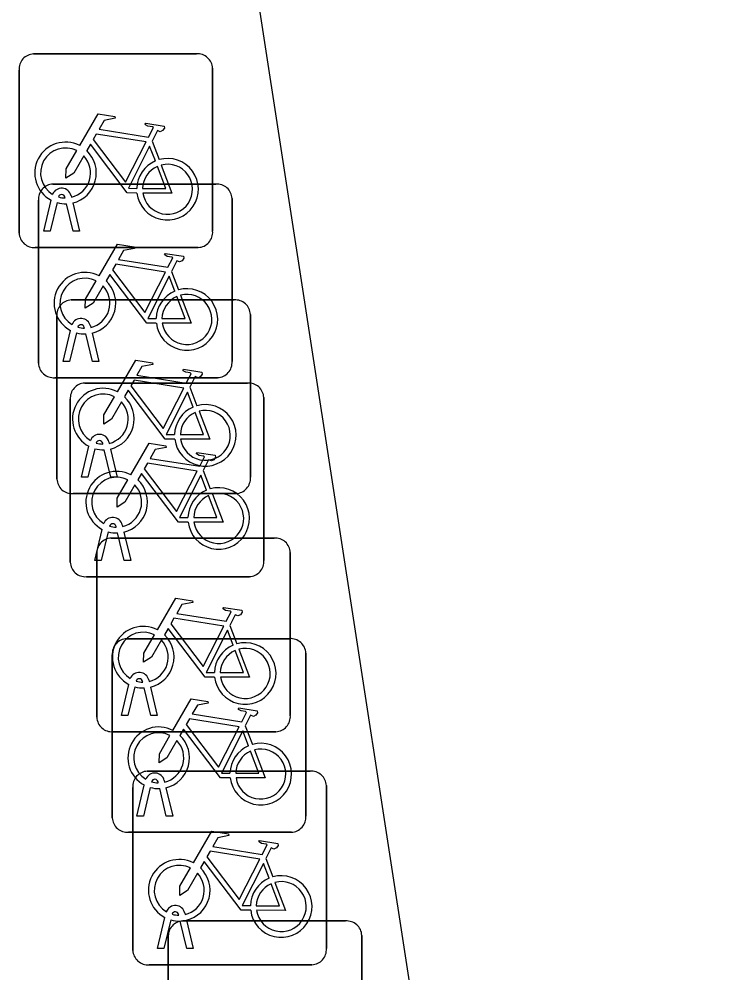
# Model space of a CAD drawing. Extents: x 158038 to 159242, y 380133 to 381214.
# Drawn here: x 158756.107 to 158759.689, y 381075.185 to 381080.108 of the extents above; entities that cross this region are included whole.
import ezdxf

# ---------------------------------------------------------------- set-up
doc = ezdxf.new("R2010")
doc.units = 0
doc.layers.add('IMGEO_Fietsenrek', color=7, linetype='Continuous')
doc.layers.add('IMGEO_Rijbaan_lokaal_open', color=7, linetype='Continuous')

msp = doc.modelspace()

# ---------------------------------------------------------------- linework, layer by layer
at = {"layer": 'IMGEO_Fietsenrek'}
for p, q in [((158756.1819, 381079.9285), (158757.0228, 381079.9285)), ((158757.0228, 381079.9285), (158756.1819, 381079.9285)), ((158756.1075, 381079.0039), (158756.1075, 381079.8448)), ((158756.1075, 381079.8448), (158756.1075, 381079.0039)), ((158757.1065, 381079.8541), (158757.1065, 381079.0132)), ((158757.1065, 381079.0132), (158757.1065, 381079.8541)), ((158756.7942, 381079.4782), (158756.8305, 381079.383)), ((158756.2819, 381079.2565), (158757.1228, 381079.2565)), ((158757.1228, 381079.2565), (158756.2819, 381079.2565)), ((158756.3756, 381079.1964), (158756.3774, 381079.1885)), ((158756.2075, 381078.3319), (158756.2075, 381079.1728)), ((158756.2075, 381079.1728), (158756.2075, 381078.3319)), ((158756.2345, 381079.0133), (158756.2728, 381079.1733)), ((158756.3032, 381079.1611), (158756.2679, 381079.0133)), ((158756.3449, 381079.1849), (158756.3439, 381079.1892)), ((158756.386, 381079.0133), (158756.3521, 381079.155)), ((158756.3844, 381079.1593), (158756.4194, 381079.0133)), ((158757.2065, 381079.1821), (158757.2065, 381078.3412)), ((158757.2065, 381078.3412), (158757.2065, 381079.1821)), ((158756.2679, 381079.0133), (158756.2345, 381079.0133)), ((158756.4194, 381079.0133), (158756.386, 381079.0133)), ((158757.0321, 381078.9295), (158756.1912, 381078.9295)), ((158756.1912, 381078.9295), (158757.0321, 381078.9295)), ((158756.8942, 381078.8062), (158756.9305, 381078.711)), ((158756.3769, 381078.6585), (158757.2178, 381078.6585)), ((158757.2178, 381078.6585), (158756.3769, 381078.6585)), ((158756.3025, 381077.7339), (158756.3025, 381078.5748)), ((158756.3025, 381078.5748), (158756.3025, 381077.7339)), ((158757.3015, 381078.5841), (158757.3015, 381077.7432)), ((158757.3015, 381077.7432), (158757.3015, 381078.5841)), ((158756.4449, 381078.5129), (158756.4439, 381078.5172)), ((158756.4756, 381078.5244), (158756.4774, 381078.5165)), ((158756.3345, 381078.3413), (158756.3728, 381078.5013)), ((158756.4032, 381078.4891), (158756.3679, 381078.3413)), ((158756.486, 381078.3413), (158756.4521, 381078.483)), ((158756.4844, 381078.4873), (158756.5194, 381078.3413)), ((158756.3679, 381078.3413), (158756.3345, 381078.3413)), ((158756.5194, 381078.3413), (158756.486, 381078.3413)), ((158757.1321, 381078.2575), (158756.2912, 381078.2575)), ((158756.2912, 381078.2575), (158757.1321, 381078.2575)), ((158756.4459, 381078.2295), (158757.2868, 381078.2295)), ((158757.2868, 381078.2295), (158756.4459, 381078.2295)), ((158756.9892, 381078.2082), (158757.0255, 381078.113)), ((158756.3715, 381077.3049), (158756.3715, 381078.1458)), ((158756.3715, 381078.1458), (158756.3715, 381077.3049)), ((158757.3705, 381078.1551), (158757.3705, 381077.3142)), ((158757.3705, 381077.3142), (158757.3705, 381078.1551)), ((158756.5399, 381077.9149), (158756.5389, 381077.9192)), ((158756.5706, 381077.9264), (158756.5724, 381077.9185)), ((158756.4295, 381077.7433), (158756.4678, 381077.9033)), ((158756.4982, 381077.8911), (158756.4629, 381077.7433)), ((158756.581, 381077.7433), (158756.5471, 381077.885)), ((158756.5794, 381077.8893), (158756.6144, 381077.7433)), ((158757.0582, 381077.7792), (158757.0945, 381077.684)), ((158756.4629, 381077.7433), (158756.4295, 381077.7433)), ((158756.6144, 381077.7433), (158756.581, 381077.7433)), ((158757.2271, 381077.6595), (158756.3862, 381077.6595)), ((158756.3862, 381077.6595), (158757.2271, 381077.6595)), ((158756.4985, 381077.3143), (158756.5368, 381077.4743)), ((158756.6089, 381077.4859), (158756.6079, 381077.4902)), ((158756.6396, 381077.4974), (158756.6414, 381077.4895)), ((158756.5672, 381077.4621), (158756.5319, 381077.3143)), ((158756.5829, 381077.4295), (158757.4238, 381077.4295)), ((158757.4238, 381077.4295), (158756.5829, 381077.4295)), ((158756.65, 381077.3143), (158756.6161, 381077.456)), ((158756.6484, 381077.4603), (158756.6834, 381077.3143)), ((158756.5085, 381076.5049), (158756.5085, 381077.3458)), ((158756.5085, 381077.3458), (158756.5085, 381076.5049)), ((158757.5075, 381077.3551), (158757.5075, 381076.5142)), ((158757.5075, 381076.5142), (158757.5075, 381077.3551)), ((158756.5319, 381077.3143), (158756.4985, 381077.3143)), ((158756.6834, 381077.3143), (158756.65, 381077.3143)), ((158757.2961, 381077.2305), (158756.4552, 381077.2305)), ((158756.4552, 381077.2305), (158757.2961, 381077.2305)), ((158757.1952, 381076.9792), (158757.2315, 381076.884)), ((158756.6629, 381076.9105), (158757.5038, 381076.9105)), ((158757.5038, 381076.9105), (158756.6629, 381076.9105)), ((158757.5875, 381076.8361), (158757.5875, 381075.9952)), ((158757.5875, 381075.9952), (158757.5875, 381076.8361)), ((158756.5885, 381075.9859), (158756.5885, 381076.8268)), ((158756.5885, 381076.8268), (158756.5885, 381075.9859)), ((158756.7459, 381076.6859), (158756.7449, 381076.6902)), ((158756.7766, 381076.6974), (158756.7784, 381076.6895)), ((158756.6355, 381076.5143), (158756.6738, 381076.6743)), ((158756.7042, 381076.6621), (158756.6689, 381076.5143)), ((158756.787, 381076.5143), (158756.7531, 381076.656)), ((158756.7854, 381076.6603), (158756.8204, 381076.5143)), ((158756.6689, 381076.5143), (158756.6355, 381076.5143)), ((158756.8204, 381076.5143), (158756.787, 381076.5143)), ((158757.2752, 381076.4602), (158757.3115, 381076.365)), ((158757.4331, 381076.4305), (158756.5922, 381076.4305)), ((158756.5922, 381076.4305), (158757.4331, 381076.4305)), ((158756.7689, 381076.2265), (158757.6098, 381076.2265)), ((158757.6098, 381076.2265), (158756.7689, 381076.2265)), ((158756.7155, 381075.9953), (158756.7538, 381076.1553)), ((158756.8259, 381076.1669), (158756.8249, 381076.1712)), ((158756.8566, 381076.1784), (158756.8584, 381076.1705)), ((158757.6935, 381076.1521), (158757.6935, 381075.3112)), ((158757.6935, 381075.3112), (158757.6935, 381076.1521)), ((158756.6945, 381075.3019), (158756.6945, 381076.1428)), ((158756.6945, 381076.1428), (158756.6945, 381075.3019)), ((158756.7842, 381076.1431), (158756.7489, 381075.9953)), ((158756.867, 381075.9953), (158756.8331, 381076.137)), ((158756.8654, 381076.1413), (158756.9004, 381075.9953)), ((158756.7489, 381075.9953), (158756.7155, 381075.9953)), ((158756.9004, 381075.9953), (158756.867, 381075.9953)), ((158757.5131, 381075.9115), (158756.6722, 381075.9115)), ((158756.6722, 381075.9115), (158757.5131, 381075.9115)), ((158757.3812, 381075.7762), (158757.4175, 381075.681)), ((158756.8215, 381075.3113), (158756.8598, 381075.4713)), ((158756.8902, 381075.4591), (158756.8549, 381075.3113)), ((158756.9319, 381075.4829), (158756.9309, 381075.4872)), ((158756.9626, 381075.4944), (158756.9644, 381075.4865)), ((158756.9714, 381075.4573), (158757.0064, 381075.3113)), ((158756.973, 381075.3113), (158756.9391, 381075.453)), ((158756.9519, 381075.4535), (158757.7928, 381075.4535)), ((158757.7928, 381075.4535), (158756.9519, 381075.4535)), ((158756.8775, 381074.5289), (158756.8775, 381075.3698)), ((158756.8775, 381075.3698), (158756.8775, 381074.5289)), ((158757.8765, 381075.3791), (158757.8765, 381074.5382)), ((158757.8765, 381074.5382), (158757.8765, 381075.3791)), ((158756.8549, 381075.3113), (158756.8215, 381075.3113)), ((158757.0064, 381075.3113), (158756.973, 381075.3113)), ((158757.6191, 381075.2275), (158756.7782, 381075.2275)), ((158756.7782, 381075.2275), (158757.6191, 381075.2275))]:
    msp.add_line(p, q, dxfattribs=at)
for points in [[(158756.4201, 381079.4552), (158756.5148, 381079.6187), (158756.601, 381079.6049), (158756.6027, 381079.5962), (158756.5466, 381079.5853), (158756.5204, 381079.54), (158756.7756, 381079.4992)], [(158756.7756, 381079.4992), (158756.8006, 381079.548), (158756.7955, 381079.552), (158756.7723, 381079.5557), (158756.7596, 381079.5632), (158756.7586, 381079.5663), (158756.7608, 381079.5709), (158756.8556, 381079.5558), (158756.8579, 381079.5455), (158756.8485, 381079.5331), (158756.8361, 381079.5267), (158756.8216, 381079.5329), (158756.7942, 381079.4782)], [(158756.7627, 381079.474), (158756.5059, 381079.515), (158756.4892, 381079.4862), (158756.6562, 381079.2659), (158756.7627, 381079.474)], [(158756.7158, 381079.2105), (158756.6661, 381079.2106), (158756.4754, 381079.4623), (158756.4564, 381079.4295)], [(158756.8107, 381079.376), (158756.7814, 381079.4528), (158756.672, 381079.2347), (158756.7147, 381079.2346)], [(158756.4408, 381079.4027), (158756.3892, 381079.3135), (158756.3493, 381079.2875), (158756.3505, 381079.335), (158756.405, 381079.4292)], [(158756.7447, 381079.2345), (158756.8646, 381079.2343), (158756.8214, 381079.3479)], [(158756.8412, 381079.3548), (158756.8962, 381079.2102), (158756.7461, 381079.2105)], [(158756.5201, 381078.7832), (158756.6148, 381078.9467), (158756.701, 381078.9329), (158756.7027, 381078.9242), (158756.6466, 381078.9133), (158756.6204, 381078.868), (158756.8756, 381078.8272)], [(158756.8756, 381078.8272), (158756.9006, 381078.876), (158756.8955, 381078.88), (158756.8723, 381078.8837), (158756.8596, 381078.8912), (158756.8586, 381078.8943), (158756.8608, 381078.8989), (158756.9556, 381078.8838), (158756.9579, 381078.8735), (158756.9485, 381078.8611), (158756.9361, 381078.8547), (158756.9216, 381078.8609), (158756.8942, 381078.8062)], [(158756.8627, 381078.802), (158756.6059, 381078.843), (158756.5892, 381078.8142), (158756.7562, 381078.5939), (158756.8627, 381078.802)], [(158756.5408, 381078.7307), (158756.4892, 381078.6415), (158756.4493, 381078.6155), (158756.4505, 381078.663), (158756.505, 381078.7572)], [(158756.8158, 381078.5385), (158756.7661, 381078.5386), (158756.5754, 381078.7903), (158756.5564, 381078.7575)], [(158756.9107, 381078.704), (158756.8814, 381078.7808), (158756.772, 381078.5627), (158756.8147, 381078.5626)], [(158756.8447, 381078.5625), (158756.9646, 381078.5623), (158756.9214, 381078.6759)], [(158756.9412, 381078.6828), (158756.9962, 381078.5382), (158756.8461, 381078.5385)], [(158756.6151, 381078.1852), (158756.7098, 381078.3487), (158756.796, 381078.3349), (158756.7977, 381078.3262), (158756.7416, 381078.3153), (158756.7154, 381078.27), (158756.9706, 381078.2292)], [(158756.9706, 381078.2292), (158756.9956, 381078.278), (158756.9905, 381078.282), (158756.9673, 381078.2857), (158756.9546, 381078.2932), (158756.9536, 381078.2963), (158756.9558, 381078.3009), (158757.0506, 381078.2858), (158757.0529, 381078.2755), (158757.0435, 381078.2631), (158757.0311, 381078.2567), (158757.0166, 381078.2629), (158756.9892, 381078.2082)], [(158756.9577, 381078.204), (158756.7009, 381078.245), (158756.6842, 381078.2162), (158756.8512, 381077.9959), (158756.9577, 381078.204)], [(158756.9108, 381077.9405), (158756.8611, 381077.9406), (158756.6704, 381078.1923), (158756.6514, 381078.1595)], [(158757.0057, 381078.106), (158756.9764, 381078.1828), (158756.867, 381077.9647), (158756.9097, 381077.9646)], [(158756.6358, 381078.1327), (158756.5842, 381078.0435), (158756.5443, 381078.0175), (158756.5455, 381078.065), (158756.6, 381078.1592)], [(158756.9397, 381077.9645), (158757.0596, 381077.9643), (158757.0164, 381078.0779)], [(158757.0362, 381078.0848), (158757.0912, 381077.9402), (158756.9411, 381077.9405)], [(158756.6841, 381077.7562), (158756.7788, 381077.9197), (158756.865, 381077.9059), (158756.8667, 381077.8972), (158756.8106, 381077.8863), (158756.7844, 381077.841), (158757.0396, 381077.8002)], [(158757.0396, 381077.8002), (158757.0646, 381077.849), (158757.0595, 381077.853), (158757.0363, 381077.8567), (158757.0236, 381077.8642), (158757.0226, 381077.8673), (158757.0248, 381077.8719), (158757.1196, 381077.8568), (158757.1219, 381077.8465), (158757.1125, 381077.8341), (158757.1001, 381077.8277), (158757.0856, 381077.8339), (158757.0582, 381077.7792)], [(158757.0267, 381077.775), (158756.7699, 381077.816), (158756.7532, 381077.7872), (158756.9202, 381077.5669), (158757.0267, 381077.775)], [(158756.7048, 381077.7037), (158756.6532, 381077.6145), (158756.6133, 381077.5885), (158756.6145, 381077.636), (158756.669, 381077.7302)], [(158756.9798, 381077.5115), (158756.9301, 381077.5116), (158756.7394, 381077.7633), (158756.7204, 381077.7305)], [(158757.0747, 381077.677), (158757.0454, 381077.7538), (158756.936, 381077.5357), (158756.9787, 381077.5356)], [(158757.0087, 381077.5355), (158757.1286, 381077.5353), (158757.0854, 381077.6489)], [(158757.1052, 381077.6558), (158757.1602, 381077.5112), (158757.0101, 381077.5115)], [(158756.8211, 381076.9562), (158756.9158, 381077.1197), (158757.002, 381077.1059), (158757.0037, 381077.0972), (158756.9476, 381077.0863), (158756.9214, 381077.041), (158757.1766, 381077.0002)], [(158757.1766, 381077.0002), (158757.2016, 381077.049), (158757.1965, 381077.053), (158757.1733, 381077.0567), (158757.1606, 381077.0642), (158757.1596, 381077.0673), (158757.1618, 381077.0719), (158757.2566, 381077.0568), (158757.2589, 381077.0465), (158757.2495, 381077.0341), (158757.2371, 381077.0277), (158757.2226, 381077.0339), (158757.1952, 381076.9792)], [(158757.1637, 381076.975), (158756.9069, 381077.016), (158756.8902, 381076.9872), (158757.0572, 381076.7669), (158757.1637, 381076.975)], [(158757.1168, 381076.7115), (158757.0671, 381076.7116), (158756.8764, 381076.9633), (158756.8574, 381076.9305)], [(158757.2117, 381076.877), (158757.1824, 381076.9538), (158757.073, 381076.7357), (158757.1157, 381076.7356)], [(158756.8418, 381076.9037), (158756.7902, 381076.8145), (158756.7503, 381076.7885), (158756.7515, 381076.836), (158756.806, 381076.9302)], [(158757.1457, 381076.7355), (158757.2656, 381076.7353), (158757.2224, 381076.8489)], [(158757.2422, 381076.8558), (158757.2972, 381076.7112), (158757.1471, 381076.7115)], [(158756.9011, 381076.4372), (158756.9958, 381076.6007), (158757.082, 381076.5869), (158757.0837, 381076.5782), (158757.0276, 381076.5673), (158757.0014, 381076.522), (158757.2566, 381076.4812)], [(158757.2566, 381076.4812), (158757.2816, 381076.53), (158757.2765, 381076.534), (158757.2533, 381076.5377), (158757.2406, 381076.5452), (158757.2396, 381076.5483), (158757.2418, 381076.5529), (158757.3366, 381076.5378), (158757.3389, 381076.5275), (158757.3295, 381076.5151), (158757.3171, 381076.5087), (158757.3026, 381076.5149), (158757.2752, 381076.4602)], [(158757.2437, 381076.456), (158756.9869, 381076.497), (158756.9702, 381076.4682), (158757.1372, 381076.2479), (158757.2437, 381076.456)], [(158757.1968, 381076.1925), (158757.1471, 381076.1926), (158756.9564, 381076.4443), (158756.9374, 381076.4115)], [(158756.9218, 381076.3847), (158756.8702, 381076.2955), (158756.8303, 381076.2695), (158756.8315, 381076.317), (158756.886, 381076.4112)], [(158757.2917, 381076.358), (158757.2624, 381076.4348), (158757.153, 381076.2167), (158757.1957, 381076.2166)], [(158757.2257, 381076.2165), (158757.3456, 381076.2163), (158757.3024, 381076.3299)], [(158757.3222, 381076.3368), (158757.3772, 381076.1922), (158757.2271, 381076.1925)], [(158757.0071, 381075.7532), (158757.1018, 381075.9167), (158757.188, 381075.9029), (158757.1897, 381075.8942), (158757.1336, 381075.8833), (158757.1074, 381075.838), (158757.3626, 381075.7972)], [(158757.3626, 381075.7972), (158757.3876, 381075.846), (158757.3825, 381075.85), (158757.3593, 381075.8537), (158757.3466, 381075.8612), (158757.3456, 381075.8643), (158757.3478, 381075.8689), (158757.4426, 381075.8538), (158757.4449, 381075.8435), (158757.4355, 381075.8311), (158757.4231, 381075.8247), (158757.4086, 381075.8309), (158757.3812, 381075.7762)], [(158757.3497, 381075.772), (158757.0929, 381075.813), (158757.0762, 381075.7842), (158757.2432, 381075.5639), (158757.3497, 381075.772)], [(158757.3028, 381075.5085), (158757.2531, 381075.5086), (158757.0624, 381075.7603), (158757.0434, 381075.7275)], [(158757.3977, 381075.674), (158757.3684, 381075.7508), (158757.259, 381075.5327), (158757.3017, 381075.5326)], [(158757.0278, 381075.7007), (158756.9762, 381075.6115), (158756.9363, 381075.5855), (158756.9375, 381075.633), (158756.992, 381075.7272)], [(158757.4282, 381075.6528), (158757.4832, 381075.5082), (158757.3331, 381075.5085)], [(158757.3317, 381075.5325), (158757.4516, 381075.5323), (158757.4084, 381075.6459)]]:
    msp.add_lwpolyline(points, dxfattribs=at)
for centre, radius, start, end in [((158756.1852, 381079.8506), 0.0779, 92.4484, 184.2845), ((158756.1852, 381079.8506), 0.0779, 92.4484, 184.2845), ((158757.0286, 381079.8508), 0.0779, 2.4484, 94.2845), ((158757.0286, 381079.8508), 0.0779, 2.4484, 94.2845), ((158756.3471, 381079.3139), 0.159, 62.6766, 242.1369), ((158756.3471, 381079.3139), 0.129, 63.3192, 238.903), ((158756.3471, 381079.3139), 0.129, 283.6043, 43.4302), ((158756.3471, 381079.3139), 0.159, 283.5766, 46.6042), ((158756.8737, 381079.2299), 0.159, 113.3408, 178.3217), ((158756.8737, 381079.2299), 0.159, 187.0065, 105.7708), ((158756.8737, 381079.2299), 0.129, 113.923, 177.9556), ((158756.8737, 381079.2299), 0.129, 188.6715, 104.5883), ((158756.2852, 381079.1786), 0.0779, 92.4484, 184.2845), ((158756.2852, 381079.1786), 0.0779, 92.4484, 184.2845), ((158757.1286, 381079.1788), 0.0779, 2.4484, 94.2845), ((158757.1286, 381079.1788), 0.0779, 2.4484, 94.2845), ((158756.3269, 381079.1853), 0.0499, 12.8025, 158.6934), ((158756.3269, 381079.1853), 0.0174, 12.8025, 163.4502), ((158756.3471, 381079.3139), 0.159, 253.9967, 271.7867), ((158756.3471, 381079.3139), 0.129, 253.415, 269.0204), ((158756.1854, 381079.0072), 0.0779, 182.4484, 274.2845), ((158756.1854, 381079.0072), 0.0779, 182.4484, 274.2845), ((158757.0288, 381079.0074), 0.0779, 272.4484, 4.2845), ((158757.0288, 381079.0074), 0.0779, 272.4484, 4.2845), ((158756.4471, 381078.6419), 0.159, 62.6766, 242.1369), ((158756.4471, 381078.6419), 0.129, 63.3192, 238.903), ((158756.4471, 381078.6419), 0.159, 283.5766, 46.6042), ((158756.4471, 381078.6419), 0.129, 283.6043, 43.4302), ((158756.9737, 381078.5579), 0.159, 113.3408, 178.3217), ((158756.9737, 381078.5579), 0.159, 187.0065, 105.7708), ((158756.3802, 381078.5806), 0.0779, 92.4484, 184.2845), ((158756.3802, 381078.5806), 0.0779, 92.4484, 184.2845), ((158756.9737, 381078.5579), 0.129, 113.923, 177.9556), ((158756.9737, 381078.5579), 0.129, 188.6715, 104.5883), ((158757.2236, 381078.5808), 0.0779, 2.4484, 94.2845), ((158757.2236, 381078.5808), 0.0779, 2.4484, 94.2845), ((158756.4269, 381078.5133), 0.0499, 12.8025, 158.6934), ((158756.4269, 381078.5133), 0.0174, 12.8025, 163.4502), ((158756.4471, 381078.6419), 0.129, 253.415, 269.0204), ((158756.4471, 381078.6419), 0.159, 253.9967, 271.7867), ((158756.2854, 381078.3352), 0.0779, 182.4484, 274.2845), ((158756.2854, 381078.3352), 0.0779, 182.4484, 274.2845), ((158757.1288, 381078.3354), 0.0779, 272.4484, 4.2845), ((158757.1288, 381078.3354), 0.0779, 272.4484, 4.2845), ((158756.4492, 381078.1516), 0.0779, 92.4484, 184.2845), ((158756.4492, 381078.1516), 0.0779, 92.4484, 184.2845), ((158757.2926, 381078.1518), 0.0779, 2.4484, 94.2845), ((158757.2926, 381078.1518), 0.0779, 2.4484, 94.2845), ((158756.5421, 381078.0439), 0.159, 62.6766, 242.1369), ((158756.5421, 381078.0439), 0.129, 63.3192, 238.903), ((158756.5421, 381078.0439), 0.129, 283.6043, 43.4302), ((158756.5421, 381078.0439), 0.159, 283.5766, 46.6042), ((158757.0687, 381077.9599), 0.159, 187.0065, 105.7708), ((158757.0687, 381077.9599), 0.159, 113.3408, 178.3217), ((158757.0687, 381077.9599), 0.129, 113.923, 177.9556), ((158757.0687, 381077.9599), 0.129, 188.6715, 104.5883), ((158756.5219, 381077.9153), 0.0499, 12.8025, 158.6934), ((158756.5219, 381077.9153), 0.0174, 12.8025, 163.4502), ((158756.5421, 381078.0439), 0.129, 253.415, 269.0204), ((158756.5421, 381078.0439), 0.159, 253.9967, 271.7867), ((158756.6111, 381077.6149), 0.159, 62.6766, 242.1369), ((158756.3804, 381077.7372), 0.0779, 182.4484, 274.2845), ((158756.3804, 381077.7372), 0.0779, 182.4484, 274.2845), ((158756.6111, 381077.6149), 0.129, 63.3192, 238.903), ((158756.6111, 381077.6149), 0.159, 283.5766, 46.6042), ((158757.2238, 381077.7374), 0.0779, 272.4484, 4.2845), ((158757.2238, 381077.7374), 0.0779, 272.4484, 4.2845), ((158756.6111, 381077.6149), 0.129, 283.6043, 43.4302), ((158757.1377, 381077.5309), 0.159, 113.3408, 178.3217), ((158757.1377, 381077.5309), 0.159, 187.0065, 105.7708), ((158757.1377, 381077.5309), 0.129, 113.923, 177.9556), ((158757.1377, 381077.5309), 0.129, 188.6715, 104.5883), ((158756.5909, 381077.4863), 0.0499, 12.8025, 158.6934), ((158756.5909, 381077.4863), 0.0174, 12.8025, 163.4502), ((158756.6111, 381077.6149), 0.129, 253.415, 269.0204), ((158756.5862, 381077.3516), 0.0779, 92.4484, 184.2845), ((158756.5862, 381077.3516), 0.0779, 92.4484, 184.2845), ((158756.6111, 381077.6149), 0.159, 253.9967, 271.7867), ((158757.4296, 381077.3518), 0.0779, 2.4484, 94.2845), ((158757.4296, 381077.3518), 0.0779, 2.4484, 94.2845), ((158756.4494, 381077.3082), 0.0779, 182.4484, 274.2845), ((158756.4494, 381077.3082), 0.0779, 182.4484, 274.2845), ((158757.2928, 381077.3084), 0.0779, 272.4484, 4.2845), ((158757.2928, 381077.3084), 0.0779, 272.4484, 4.2845), ((158756.7481, 381076.8149), 0.159, 62.6766, 242.1369), ((158756.7481, 381076.8149), 0.129, 63.3192, 238.903), ((158756.6662, 381076.8326), 0.0779, 92.4484, 184.2845), ((158756.6662, 381076.8326), 0.0779, 92.4484, 184.2845), ((158756.7481, 381076.8149), 0.129, 283.6043, 43.4302), ((158756.7481, 381076.8149), 0.159, 283.5766, 46.6042), ((158757.2747, 381076.7309), 0.159, 187.0065, 105.7708), ((158757.5096, 381076.8328), 0.0779, 2.4484, 94.2845), ((158757.5096, 381076.8328), 0.0779, 2.4484, 94.2845), ((158757.2747, 381076.7309), 0.159, 113.3408, 178.3217), ((158757.2747, 381076.7309), 0.129, 113.923, 177.9556), ((158757.2747, 381076.7309), 0.129, 188.6715, 104.5883), ((158756.7279, 381076.6863), 0.0499, 12.8025, 158.6934), ((158756.7279, 381076.6863), 0.0174, 12.8025, 163.4502), ((158756.7481, 381076.8149), 0.129, 253.415, 269.0204), ((158756.7481, 381076.8149), 0.159, 253.9967, 271.7867), ((158756.5864, 381076.5082), 0.0779, 182.4484, 274.2845), ((158756.5864, 381076.5082), 0.0779, 182.4484, 274.2845), ((158757.4298, 381076.5084), 0.0779, 272.4484, 4.2845), ((158757.4298, 381076.5084), 0.0779, 272.4484, 4.2845), ((158756.8281, 381076.2959), 0.159, 62.6766, 242.1369), ((158756.8281, 381076.2959), 0.129, 63.3192, 238.903), ((158756.8281, 381076.2959), 0.159, 283.5766, 46.6042), ((158756.8281, 381076.2959), 0.129, 283.6043, 43.4302), ((158757.3547, 381076.2119), 0.159, 113.3408, 178.3217), ((158757.3547, 381076.2119), 0.159, 187.0065, 105.7708), ((158757.3547, 381076.2119), 0.129, 188.6715, 104.5883), ((158757.3547, 381076.2119), 0.129, 113.923, 177.9556), ((158756.7722, 381076.1486), 0.0779, 92.4484, 184.2845), ((158756.7722, 381076.1486), 0.0779, 92.4484, 184.2845), ((158756.8079, 381076.1673), 0.0499, 12.8025, 158.6934), ((158757.6156, 381076.1488), 0.0779, 2.4484, 94.2845), ((158757.6156, 381076.1488), 0.0779, 2.4484, 94.2845), ((158756.8079, 381076.1673), 0.0174, 12.8025, 163.4502), ((158756.8281, 381076.2959), 0.129, 253.415, 269.0204), ((158756.8281, 381076.2959), 0.159, 253.9967, 271.7867), ((158756.6664, 381075.9892), 0.0779, 182.4484, 274.2845), ((158756.6664, 381075.9892), 0.0779, 182.4484, 274.2845), ((158757.5098, 381075.9894), 0.0779, 272.4484, 4.2845), ((158757.5098, 381075.9894), 0.0779, 272.4484, 4.2845), ((158756.9341, 381075.6119), 0.159, 62.6766, 242.1369), ((158756.9341, 381075.6119), 0.129, 63.3192, 238.903), ((158756.9341, 381075.6119), 0.159, 283.5766, 46.6042), ((158756.9341, 381075.6119), 0.129, 283.6043, 43.4302), ((158757.4607, 381075.5279), 0.159, 113.3408, 178.3217), ((158757.4607, 381075.5279), 0.159, 187.0065, 105.7708), ((158757.4607, 381075.5279), 0.129, 188.6715, 104.5883), ((158757.4607, 381075.5279), 0.129, 113.923, 177.9556), ((158756.9139, 381075.4833), 0.0499, 12.8025, 158.6934), ((158756.9341, 381075.6119), 0.159, 253.9967, 271.7867), ((158756.9139, 381075.4833), 0.0174, 12.8025, 163.4502), ((158756.9341, 381075.6119), 0.129, 253.415, 269.0204), ((158756.9552, 381075.3756), 0.0779, 92.4484, 184.2845), ((158756.9552, 381075.3756), 0.0779, 92.4484, 184.2845), ((158757.7986, 381075.3758), 0.0779, 2.4484, 94.2845), ((158757.7986, 381075.3758), 0.0779, 2.4484, 94.2845), ((158757.6158, 381075.3054), 0.0779, 272.4484, 4.2845), ((158757.6158, 381075.3054), 0.0779, 272.4484, 4.2845), ((158756.7724, 381075.3052), 0.0779, 182.4484, 274.2845), ((158756.7724, 381075.3052), 0.0779, 182.4484, 274.2845)]:
    msp.add_arc(centre, radius, start, end, dxfattribs=at)
at = {"layer": 'IMGEO_Rijbaan_lokaal_open'}
msp.add_lwpolyline([(158758.363, 381058.207), (158758.825, 381059.226), (158759.194, 381060.283), (158759.437, 381061.223), (158759.62, 381062.499), (158759.689, 381063.787), (158759.643, 381065.075), (158759.487, 381066.32), (158759.172, 381068.325), (158756.951, 381082.748)], dxfattribs=at)

doc.saveas('drawing.dxf')
